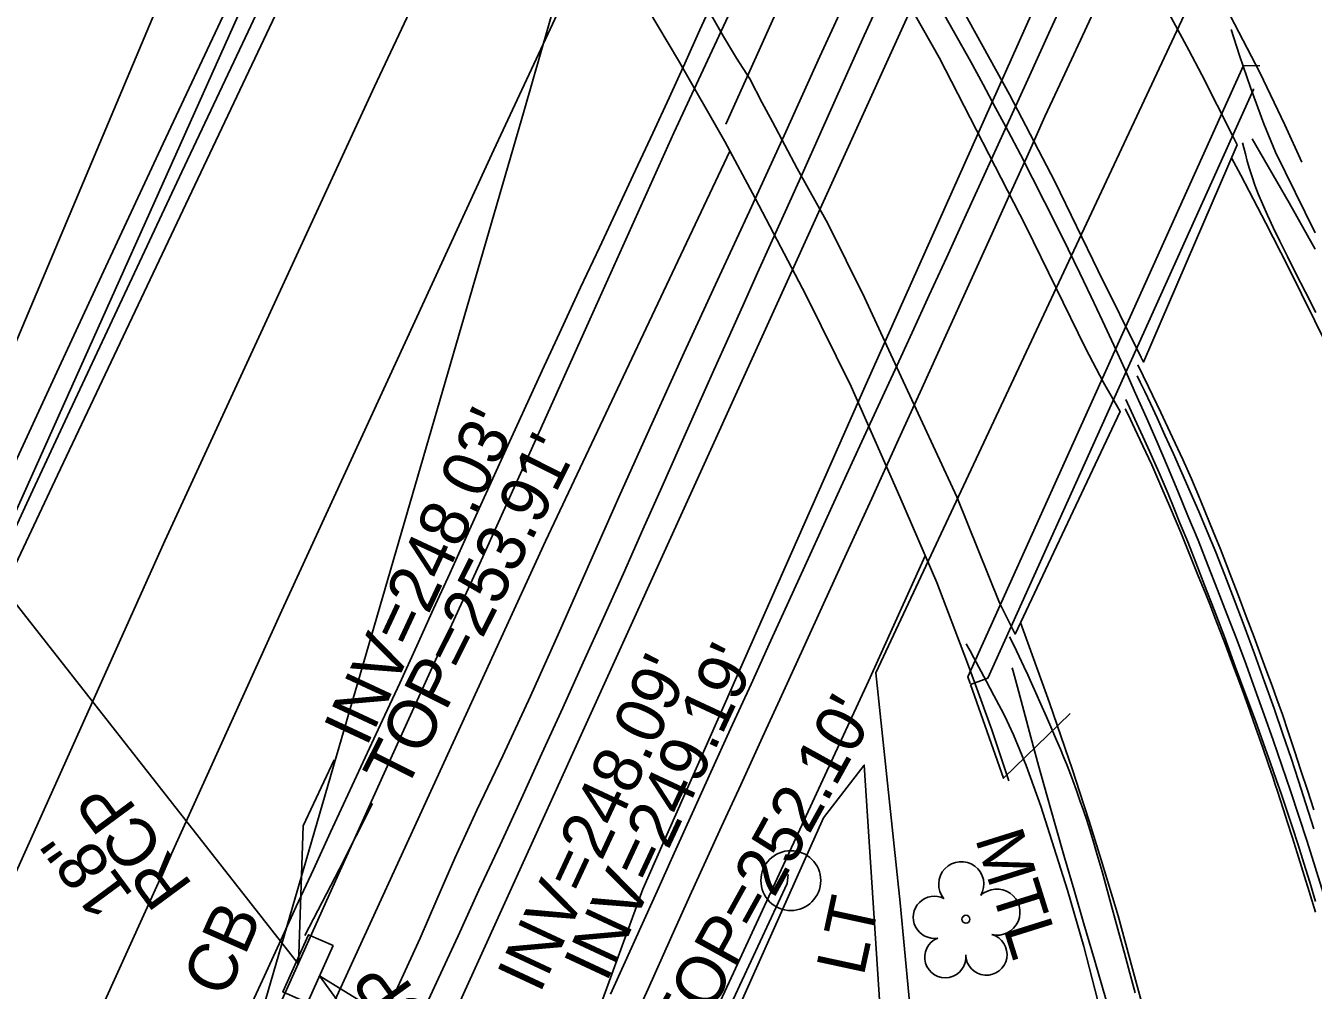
# Model space of a CAD drawing. Extents: x 2100323 to 2109811, y 740376 to 749755.
# Drawn here: x 2106457.1 to 2106563, y 744638.3 to 744717.7 of the extents above; entities that cross this region are included whole.
import ezdxf

# ---------------------------------------------------------------- set-up
doc = ezdxf.new("R2010")
doc.units = 0
for name, color, linetype in [('Exist Building', 7, 'Continuous'), ('Exist Guardrail', 7, 'Continuous'), ('Exist Guardrail Text', 7, 'Continuous'), ('Exist Horizontal Alignment', 7, 'Continuous'), ('Exist Roads Curbs', 7, 'Continuous'), ('Exist Roads EOP', 7, 'Continuous'), ('Exist Roads EOP Other', 7, 'Continuous'), ('Exist Roads EOT', 7, 'Continuous'), ('Exist Structure Major Bridge Seam', 7, 'Continuous'), ('Exist Structure Major Bridge WW', 7, 'Continuous'), ('Exist Structure Major Deck Tunnel Box Culvert', 7, 'Continuous'), ('Exist Structure Minor Catch Basin', 7, 'Continuous'), ('Exist Structure Minor Catch Basin Text', 7, 'Continuous'), ('Exist Structure Minor Catch Basin Top Elevation', 7, 'Continuous'), ('Exist Structure Minor Pipes CMP 12 Inch Invert', 7, 'Continuous'), ('Exist Structure Minor Pipes RCP 18 Inch', 7, 'Continuous'), ('Exist Structure Minor Pipes RCP 18 Inch Invert', 7, 'Continuous'), ('Exist Structure Minor Pipes RCP 18 Inch Leader', 7, 'Continuous'), ('Exist Structure Minor Pipes RCP 18 Inch Text', 7, 'Continuous'), ('Exist Utilities Other Pole CELL', 7, 'Continuous'), ('Exist Utilities Other Pole Text', 7, 'Continuous'), ('Exist Utilities Power UG Cable SUE LOS B', 7, 'Continuous'), ('Exist Utilities Telephone UG Conduit SUE LOS B', 7, 'Continuous'), ('Exist Utilities Water UG Line SUE LOS B', 7, 'Continuous'), ('Exist Vegetation Hedge Row', 7, 'Continuous'), ('Exist Vegetation Tree CELL', 7, 'Continuous')]:
    doc.layers.add(name, color=color, linetype=linetype)

msp = doc.modelspace()

# ---------------------------------------------------------------- linework, layer by layer
at = {"layer": 'Exist Building'}
msp.add_lwpolyline([(2106407.45, 744454.22), (2106423.59, 744498.59), (2106442.29, 744546.28), (2106454.51, 744575.45), (2106473.72, 744618.31), (2106499.85, 744675.27), (2106515, 744707.35)], dxfattribs=at)
at = {"layer": 'Exist Guardrail'}
for points in [[(2106493.44, 744806.08), (2106500.78, 744798.12), (2106508.51, 744789.36), (2106514.76, 744781.86), (2106520.79, 744774.09), (2106527.43, 744765.12), (2106533.28, 744756.79), (2106539.22, 744748.06), (2106545.07, 744738.38), (2106550.24, 744729.51), (2106555.81, 744719.13), (2106558.6, 744713.82), (2106560.65, 744709.52), (2106562.04, 744706.43)], [(2106537.95, 744655.56), (2106536.56, 744659.74), (2106535.22, 744663.45), (2106534.46, 744665.46), (2106532.03, 744671.88), (2106528.98, 744678.9), (2106524.99, 744687.99), (2106521.29, 744695.46), (2106517.09, 744703.48), (2106514.6, 744708.15), (2106510.78, 744714.8), (2106507.38, 744720.54)], [(2106556.22, 744717.34), (2106556.92, 744715.22), (2106557.83, 744712.59), (2106558.92, 744709.59), (2106559.88, 744707.25), (2106563.14, 744700.63)], [(2106545.23, 744637.57), (2106544.11, 744641.93), (2106542.78, 744646.55), (2106541.69, 744650.02), (2106540.58, 744653.46), (2106539.37, 744656.82), (2106538.32, 744659.35), (2106537.62, 744660.87), (2106537.32, 744661.46), (2106536.72, 744662.56), (2106536.12, 744663.72), (2106535.68, 744664.54), (2106535.08, 744665.68), (2106534.78, 744666.25), (2106534.45, 744666.81)]]:
    msp.add_lwpolyline(points, dxfattribs=at)
at = {"layer": 'Exist Horizontal Alignment'}
for p, q in [((2106406.37, 744566.38), (2106680.28, 745177.43)), ((2106482.85, 744615.47), (2106620.86, 744919.2))]:
    msp.add_line(p, q, dxfattribs=at)
msp.add_arc((2106216.87, 744539.52), 363, 15.7224, 59.8264, dxfattribs=at)
at = {"layer": 'Exist Roads Curbs'}
for points in [[(2106554.25, 744800.58), (2106547.8, 744787.96), (2106542.47, 744777.39), (2106536.46, 744765.1), (2106529.86, 744751.04), (2106523.92, 744738.21), (2106516.71, 744722.41), (2106510.4, 744708.85), (2106503.5, 744693.49), (2106499.46, 744684.52), (2106494.55, 744673.68), (2106490.81, 744665.49), (2106487.09, 744657.33), (2106482.58, 744647.33), (2106477.95, 744637.01), (2106473.78, 744628.1), (2106468.12, 744615.53), (2106463.29, 744604.83), (2106457.49, 744592.21), (2106452.14, 744580.36)], [(2106486.38, 744635.77), (2106488.02, 744639.26), (2106489.54, 744642.61), (2106490.92, 744645.8), (2106492.4, 744649.19), (2106494.21, 744653.13), (2106496.34, 744657.61), (2106498.62, 744662.52), (2106501, 744667.84), (2106503.47, 744673.43), (2106506, 744679.12), (2106508.6, 744684.92), (2106511.26, 744690.79), (2106514, 744696.73), (2106516.78, 744702.77), (2106519.6, 744708.93), (2106522.42, 744715.12), (2106525, 744720.81)], [(2106506.4, 744634.32), (2106508.28, 744638.44), (2106510.12, 744642.55), (2106511.71, 744646.09), (2106513.03, 744648.97), (2106514.33, 744651.81), (2106515.91, 744655.23), (2106517.7, 744659.14), (2106519.43, 744662.91), (2106521.05, 744666.45), (2106522.71, 744670.11), (2106524.6, 744674.25), (2106526.67, 744678.78), (2106528.74, 744683.33), (2106530.79, 744687.83), (2106532.77, 744692.19), (2106534.66, 744696.34), (2106536.45, 744700.27), (2106538.07, 744703.86), (2106539.53, 744707.1), (2106540.92, 744710.18), (2106542.35, 744713.28), (2106543.85, 744716.48), (2106545.59, 744720.29)], [(2106563.14, 744699.28), (2106561, 744703.09), (2106557.97, 744708.37)], [(2106548.49, 744688.87), (2106548.76, 744688.33), (2106549.13, 744687.57), (2106549.59, 744686.59), (2106550.14, 744685.4), (2106550.79, 744683.99), (2106551.48, 744682.46), (2106552.18, 744680.9), (2106552.87, 744679.32), (2106553.57, 744677.71), (2106554.26, 744676.07), (2106554.97, 744674.35), (2106555.71, 744672.48), (2106556.49, 744670.47), (2106557.3, 744668.31), (2106558.15, 744666.01), (2106558.98, 744663.7), (2106559.76, 744661.49), (2106560.49, 744659.4), (2106561.16, 744657.42), (2106561.77, 744655.55), (2106562.38, 744653.65), (2106563.02, 744651.6)], [(2106547.56, 744686.91), (2106548.31, 744685.29), (2106548.96, 744683.88), (2106549.51, 744682.67), (2106549.96, 744681.67), (2106550.31, 744680.88), (2106550.64, 744680.11), (2106551.04, 744679.15), (2106551.51, 744678.02), (2106552.05, 744676.7), (2106552.66, 744675.2), (2106553.32, 744673.52), (2106554.05, 744671.66), (2106554.83, 744669.62), (2106555.67, 744667.39), (2106556.57, 744664.97), (2106557.44, 744662.6), (2106558.22, 744660.48), (2106558.89, 744658.62), (2106559.47, 744657.02), (2106559.94, 744655.67), (2106560.37, 744654.42), (2106560.81, 744653.11), (2106561.27, 744651.73), (2106561.73, 744650.28), (2106562.21, 744648.77), (2106562.69, 744647.22), (2106563.17, 744645.64)], [(2106538.21, 744664.86), (2106538.32, 744664.47), (2106538.65, 744663.26), (2106539.17, 744661.32), (2106539.75, 744659.15), (2106540.39, 744656.82), (2106541.07, 744654.38), (2106541.78, 744651.86), (2106542.53, 744649.25), (2106543.31, 744646.56), (2106544.12, 744643.8), (2106544.99, 744640.83), (2106545.94, 744637.51)]]:
    msp.add_lwpolyline(points, dxfattribs=at)
at = {"layer": 'Exist Roads EOP'}
for points in [[(2106414.62, 744587.17), (2106416.75, 744592.1), (2106418.95, 744597.16), (2106421.21, 744602.34), (2106423.63, 744607.87), (2106426.29, 744613.96), (2106429.19, 744620.59), (2106432.33, 744627.78), (2106435.42, 744634.85), (2106438.18, 744641.12), (2106440.59, 744646.59), (2106442.67, 744651.26), (2106444.6, 744655.58), (2106446.57, 744660.01), (2106448.56, 744664.54), (2106450.59, 744669.17), (2106452.94, 744674.47), (2106455.91, 744681.02), (2106459.5, 744688.82), (2106463.7, 744697.86), (2106468.42, 744707.96), (2106473.54, 744718.89), (2106479.07, 744730.67), (2106484.9, 744743.07)], [(2106456.07, 744675.96), (2106457.69, 744679.46), (2106460.54, 744685.58), (2106464.63, 744694.3), (2106469.95, 744705.64), (2106475.39, 744717.18), (2106479.79, 744726.56)], [(2106543.12, 744721.18), (2106541.37, 744717.34), (2106539.51, 744713.24), (2106537.66, 744709.16), (2106535.93, 744705.36), (2106534.31, 744701.83), (2106532.82, 744698.58), (2106531.4, 744695.49), (2106529.99, 744692.42), (2106528.59, 744689.39), (2106527.21, 744686.38), (2106525.87, 744683.47), (2106524.61, 744680.73), (2106523.43, 744678.14), (2106522.32, 744675.72), (2106521.18, 744673.2), (2106519.87, 744670.32), (2106518.39, 744667.09), (2106516.75, 744663.51), (2106515.06, 744659.82), (2106513.45, 744656.28), (2106511.9, 744652.87), (2106510.43, 744649.61), (2106509.02, 744646.48), (2106507.68, 744643.51), (2106506.41, 744640.68), (2106505.19, 744638)], [(2106475.21, 744636.19), (2106476.57, 744639.16), (2106477.95, 744642.16), (2106479.36, 744645.21), (2106480.76, 744648.26), (2106482.18, 744651.32), (2106483.6, 744654.39), (2106485.03, 744657.46), (2106486.45, 744660.54), (2106487.86, 744663.6), (2106489.27, 744666.67), (2106490.65, 744669.71), (2106491.97, 744672.62), (2106493.22, 744675.36), (2106494.4, 744677.95), (2106495.52, 744680.43), (2106496.75, 744683.13), (2106498.1, 744686.08), (2106499.58, 744689.3), (2106501.16, 744692.73), (2106502.74, 744696.12), (2106504.28, 744699.43), (2106505.79, 744702.65), (2106507.26, 744705.78), (2106508.68, 744708.81), (2106510.03, 744711.73), (2106511.31, 744714.55), (2106512.55, 744717.31), (2106513.88, 744720.26)], [(2106527.52, 744720.12), (2106525.92, 744716.56), (2106524.24, 744712.82), (2106522.52, 744708.97), (2106520.95, 744705.46), (2106519.56, 744702.36), (2106518.35, 744699.68), (2106517.29, 744697.33), (2106516.18, 744694.86), (2106514.98, 744692.19), (2106513.7, 744689.32), (2106512.33, 744686.26), (2106510.9, 744683.05), (2106509.41, 744679.7), (2106507.85, 744676.22), (2106506.25, 744672.62), (2106504.61, 744668.97), (2106502.95, 744665.28), (2106501.27, 744661.57), (2106499.56, 744657.81), (2106497.85, 744654.06), (2106496.12, 744650.3), (2106494.38, 744646.55), (2106492.66, 744642.82), (2106491.04, 744639.33), (2106489.56, 744636.11)], [(2106557.15, 744708.04), (2106557.27, 744707.63), (2106557.41, 744707.13), (2106557.56, 744706.53), (2106557.74, 744705.9), (2106557.95, 744705.24), (2106558.19, 744704.55), (2106558.46, 744703.83), (2106558.8, 744703.01), (2106559.21, 744702.08), (2106559.68, 744701.06), (2106560.23, 744699.93), (2106560.86, 744698.67), (2106561.56, 744697.27), (2106562.34, 744695.74), (2106563.2, 744694.06)], [(2106548.56, 744689.77), (2106549.44, 744687.95), (2106550.45, 744685.84), (2106551.41, 744683.79), (2106552.25, 744681.97), (2106552.96, 744680.38), (2106553.54, 744679.02), (2106554.04, 744677.81), (2106554.51, 744676.67), (2106554.94, 744675.6), (2106555.35, 744674.6), (2106555.77, 744673.54), (2106556.26, 744672.26), (2106556.83, 744670.77), (2106557.47, 744669.07), (2106558.11, 744667.37), (2106558.68, 744665.85), (2106559.17, 744664.52), (2106559.6, 744663.38), (2106560, 744662.26), (2106560.44, 744661), (2106560.92, 744659.59), (2106561.44, 744658.03), (2106561.97, 744656.4), (2106562.5, 744654.78), (2106563.02, 744653.16)], [(2106563.16, 744644.74), (2106562.64, 744646.46), (2106562.13, 744648.13), (2106561.67, 744649.63), (2106561.24, 744650.96), (2106560.87, 744652.14), (2106560.54, 744653.16), (2106560.26, 744654.01), (2106560.03, 744654.71), (2106559.86, 744655.25), (2106559.65, 744655.89), (2106559.3, 744656.9), (2106558.83, 744658.26), (2106558.22, 744659.98), (2106557.59, 744661.78), (2106557.02, 744663.37), (2106556.51, 744664.75), (2106556.08, 744665.92), (2106555.67, 744666.97), (2106555.28, 744667.99), (2106554.89, 744668.99), (2106554.52, 744669.95), (2106554.08, 744671.04), (2106553.53, 744672.41), (2106552.86, 744674.05), (2106552.08, 744675.98), (2106551.25, 744677.97), (2106550.46, 744679.83), (2106549.7, 744681.54), (2106548.98, 744683.12), (2106548.32, 744684.51), (2106547.75, 744685.68), (2106547.51, 744686.15)], [(2106548.35, 744638.13), (2106547.91, 744639.74), (2106547.46, 744641.38), (2106547, 744643.06), (2106546.54, 744644.76), (2106546.07, 744646.48), (2106545.62, 744648.1), (2106545.22, 744649.48), (2106544.89, 744650.62), (2106544.61, 744651.52), (2106544.35, 744652.31), (2106544.08, 744653.11), (2106543.8, 744653.93), (2106543.51, 744654.77), (2106543.22, 744655.58), (2106542.95, 744656.31), (2106542.69, 744656.96), (2106542.45, 744657.54), (2106542.19, 744658.15), (2106541.87, 744658.91), (2106541.48, 744659.8), (2106541.04, 744660.83), (2106540.58, 744661.87), (2106540.18, 744662.79), (2106539.82, 744663.6), (2106539.51, 744664.28), (2106539.19, 744664.96), (2106538.8, 744665.77), (2106538.35, 744666.7), (2106538.01, 744667.4)]]:
    msp.add_lwpolyline(points, dxfattribs=at)
at = {"layer": 'Exist Roads EOP Other'}
msp.add_lwpolyline([(2106439.72, 744437.13), (2106457.52, 744486.86), (2106475.17, 744538.17), (2106489.72, 744579.09), (2106497.51, 744599.9), (2106503.25, 744613.67), (2106507.09, 744622.06), (2106515.3, 744639.75), (2106526.42, 744663.75), (2106531.07, 744674.06)], dxfattribs=at)
at = {"layer": 'Exist Roads EOT'}
for points in [[(2106691.29, 745093.68), (2106671.27, 745059.68), (2106651.36, 745026.34), (2106630.44, 744990.26), (2106611.52, 744957.52), (2106592.41, 744923.6), (2106573.37, 744889.26), (2106553.86, 744852.14), (2106536.29, 744817.58), (2106519.14, 744783), (2106502.38, 744747.93), (2106485.79, 744712.66), (2106468.54, 744675.29), (2106451.68, 744637.83), (2106436.17, 744602.23), (2106419.66, 744564.15), (2106404.25, 744527.14), (2106389.68, 744490.59), (2106376.41, 744454.31)], [(2106701.77, 745089.27), (2106681.34, 745055.08), (2106661.18, 745021.21), (2106641.48, 744987.41), (2106621.37, 744952.47), (2106601.97, 744918.33), (2106583.75, 744885.36), (2106564.96, 744849.91), (2106544.58, 744809.79), (2106528.25, 744776.6), (2106512, 744742.61), (2106495.6, 744707.45), (2106478.17, 744669.56), (2106462.54, 744635.1), (2106446.34, 744598.61), (2106430.92, 744562.97), (2106415.65, 744526.09), (2106401, 744488.96), (2106386.92, 744450.43)], [(2106515.18, 744838.72), (2106470.01, 744724.17), (2106448.71, 744673.64), (2106442.95, 744659.72), (2106437.28, 744645.63), (2106431.98, 744632.6), (2106424.9, 744615.49), (2106416.46, 744595.36), (2106403.77, 744564.87), (2106392.52, 744537.8), (2106385.7, 744521.46), (2106378.37, 744503.27), (2106369.92, 744481.41), (2106363.87, 744465.02)], [(2106370.91, 744470.39), (2106378.73, 744491.5), (2106386.29, 744510.98), (2106394.93, 744532.16), (2106404.59, 744555.49), (2106414.43, 744578.5), (2106423.53, 744599.36), (2106432.24, 744619.84), (2106448.15, 744655.57), (2106454.09, 744668.79), (2106459.72, 744680.69), (2106513.53, 744794.36), (2106517.49, 744802.81)], [(2106556.25, 744706.79), (2106557.03, 744705.37), (2106559.09, 744701.41), (2106560.91, 744697.84), (2106563.11, 744693.39), (2106564.87, 744689.84), (2106567.53, 744684.15), (2106570.81, 744676.77), (2106573.24, 744671), (2106575.08, 744666.42)], [(2106538.91, 744668.57), (2106541.3, 744661.96), (2106543.19, 744656.45), (2106543.75, 744654.68), (2106544.56, 744652.23), (2106545.53, 744649.07), (2106546.93, 744644.46), (2106548.13, 744640.09), (2106549.98, 744633.27)]]:
    msp.add_lwpolyline(points, dxfattribs=at)
at = {"layer": 'Exist Structure Major Bridge Seam'}
msp.add_line((2106534.46, 744753.57), (2106514.69, 744709.55), dxfattribs=at)
at = {"layer": 'Exist Structure Major Bridge WW'}
for points in [[(2106532.73, 744611.68), (2106530.43, 744630.38), (2106529, 744645.52), (2106527, 744664.44), (2106556.5, 744727.39), (2106566.56, 744720.56)], [(2106534.77, 744663.55), (2106534.58, 744664.1), (2106557.24, 744714.38), (2106558.59, 744714.35)], [(2106542.98, 744661.09), (2106537.52, 744655.77), (2106534.8, 744663.47), (2106536.22, 744663.99), (2106558.06, 744712.41), (2106558.07, 744712.46)]]:
    msp.add_lwpolyline(points, dxfattribs=at)
at = {"layer": 'Exist Structure Major Deck Tunnel Box Culvert'}
for points in [[(2106512.54, 744720.19), (2106514.49, 744716.76), (2106515.55, 744714.99), (2106516.65, 744713.29), (2106517.67, 744711.33), (2106518.52, 744709.76), (2106520.54, 744705.93), (2106523.07, 744701.38), (2106526.08, 744695.31), (2106529.09, 744688.79), (2106533.66, 744678.9), (2106537.19, 744670.19), (2106538.46, 744667.62), (2106547.11, 744685.94), (2106545.72, 744688.31), (2106544.24, 744691.15), (2106539.37, 744701.13), (2106532.23, 744715.05), (2106524.78, 744728.15)], [(2106549.68, 744721.36), (2106552.74, 744715.66), (2106553.81, 744713.62), (2106556.33, 744708.64), (2106556.72, 744707.87), (2106549.02, 744690), (2106548.84, 744690.38), (2106545.3, 744697.51), (2106541.72, 744704.85), (2106538, 744712.01), (2106534.11, 744719.05)]]:
    msp.add_lwpolyline(points, dxfattribs=at)
at = {"layer": 'Exist Structure Minor Catch Basin'}
msp.add_lwpolyline([(2106482.38, 744642), (2106480.28, 744637.29), (2106478.25, 744638.19), (2106480.35, 744642.9)], close=True, dxfattribs=at)
at = {"layer": 'Exist Structure Minor Catch Basin Top Elevation'}
msp.add_lwpolyline([(2106480.06, 744642.83), (2106482.91, 744648.32), (2106485.61, 744653.68)], dxfattribs=at)
at = {"layer": 'Exist Structure Minor Pipes RCP 18 Inch'}
for p, q in [((2106431.85, 744701.25), (2106479.54, 744640.48)), ((2106481.27, 744639.53), (2106496.58, 744618.32))]:
    msp.add_line(p, q, dxfattribs=at)
at = {"layer": 'Exist Structure Minor Pipes RCP 18 Inch Leader'}
for points in [[(2106479.54, 744640.48), (2106479.92, 744651.85), (2106482.46, 744657.28)], [(2106481.27, 744639.53), (2106494.17, 744631.57), (2106496.71, 744637.01)]]:
    msp.add_lwpolyline(points, dxfattribs=at)
at = {"layer": 'Exist Utilities Other Pole CELL'}
msp.add_circle((2106520.02, 744647.35), 2.46, dxfattribs=at)
at = {"layer": 'Exist Utilities Power UG Cable SUE LOS B'}
msp.add_lwpolyline([(2106483.5, 744553.25), (2106484.53, 744554.1), (2106485.56, 744555.53), (2106489.52, 744566.16), (2106495.63, 744586.72), (2106501.95, 744606.11), (2106509.36, 744624.85), (2106519.73, 744647.12), (2106519.8, 744647.85)], dxfattribs=at)
at = {"layer": 'Exist Utilities Telephone UG Conduit SUE LOS B'}
msp.add_lwpolyline([(2106439.54, 744450.4), (2106448.41, 744475.29), (2106457.74, 744500.48), (2106457.74, 744500.36), (2106467.09, 744525.45), (2106475.95, 744550.86), (2106484.89, 744575.77), (2106494.18, 744601.3), (2106500.83, 744627.39), (2106507.85, 744646.64), (2106526.13, 744688.01), (2106543.68, 744727.31), (2106559.8, 744758.22), (2106573.78, 744777.71), (2106575.91, 744781.64), (2106577.63, 744784.06), (2106581.81, 744792.25), (2106589.67, 744813.67), (2106599.35, 744836.87), (2106607.48, 744853.62)], dxfattribs=at)
at = {"layer": 'Exist Utilities Water UG Line SUE LOS B'}
msp.add_lwpolyline([(2106103.68, 743287.99), (2106134.15, 743404.58), (2106134.52, 743407.18), (2106164.87, 743534.48), (2106192.4, 743646.45), (2106231.87, 743778.86), (2106242.91, 743819.92), (2106244.41, 743824.96), (2106256.85, 743875.22), (2106268.7, 743928.52), (2106292.05, 744010.94), (2106305.12, 744065.22), (2106324.28, 744140.83), (2106370.03, 744301.01), (2106414.37, 744445.19), (2106440.78, 744524.35), (2106464.3, 744594.5), (2106498.1, 744710.68), (2106545.04, 744875.25), (2106601.89, 745064.33), (2106643.94, 745210.71), (2106658.4, 745249.82), (2106687.83, 745362.19), (2106701.73, 745409.05)], dxfattribs=at)
at = {"layer": 'Exist Vegetation Hedge Row'}
msp.add_lwpolyline([(2106502.43, 744579.9), (2106499.28, 744592.13), (2106499.61, 744597.99), (2106503.26, 744610.45), (2106515.68, 744636.79), (2106522.72, 744652.5), (2106526.06, 744656.85), (2106527.97, 744627.48), (2106527.81, 744619.21), (2106524.35, 744603.87)], dxfattribs=at)
at = {"layer": 'Exist Vegetation Tree CELL'}
msp.add_line((2106534.42, 744644.17), (2106534.42, 744644.17), dxfattribs=at)
msp.add_circle((2106534.42, 744644.17), 0.326, dxfattribs=at)
for centre, radius, start, end in [((2106534.04, 744647.05), 1.86, 330.1651, 219.7134), ((2106536.97, 744644.76), 1.9, 257.1011, 134.1999), ((2106531.82, 744644.33), 1.73, 62.6636, 279.3457), ((2106532.72, 744641.05), 1.69, 111.5671, 6.231), ((2106536.1, 744641.27), 1.7, 181.2822, 74.56)]:
    msp.add_arc(centre, radius, start, end, dxfattribs=at)

# ---------------------------------------------------------------- texts
at = {"layer": 'Exist Guardrail Text'}
msp.add_text('MTL', height=4, rotation=287.4071, dxfattribs=at).set_placement((2106535.15, 744650.83))
at = {"layer": 'Exist Structure Minor Catch Basin Text'}
msp.add_text('CB', height=4, rotation=66.0672, dxfattribs=at).set_placement((2106473.55, 744637.57))
at = {"layer": 'Exist Structure Minor Catch Basin Top Elevation'}
for s, rotation, p in [("TOP=253.91'", 63.252, (2106488.29, 744654.56)), ("TOP=252.10'", 61.0452, (2106511.8, 744633.5))]:
    msp.add_text(s, height=4, rotation=rotation, dxfattribs=at).set_placement(p)
at = {"layer": 'Exist Structure Minor Pipes CMP 12 Inch Invert'}
msp.add_text("INV=249.19'", height=4, rotation=65, dxfattribs=at).set_placement((2106504.85, 744638.88))
at = {"layer": 'Exist Structure Minor Pipes RCP 18 Inch Invert'}
for s, p in [("INV=248.03'", (2106485.12, 744658.25)), ("INV=248.09'", (2106499.37, 744637.97))]:
    msp.add_text(s, height=4, rotation=65, dxfattribs=at).set_placement(p)
at = {"layer": 'Exist Structure Minor Pipes RCP 18 Inch Text'}
for s, rotation, p in [('RCP', 126.4428, (2106470.92, 744646.95)), ('18"', 126.4428, (2106466.05, 744646.14)), ('RCP', 125.8249, (2106493.58, 744632.14))]:
    msp.add_text(s, height=4, rotation=rotation, dxfattribs=at).set_placement(p)
at = {"layer": 'Exist Utilities Other Pole Text'}
msp.add_text('LT', height=4, rotation=77.8136, dxfattribs=at).set_placement((2106526, 744639.4))

doc.saveas('drawing.dxf')
